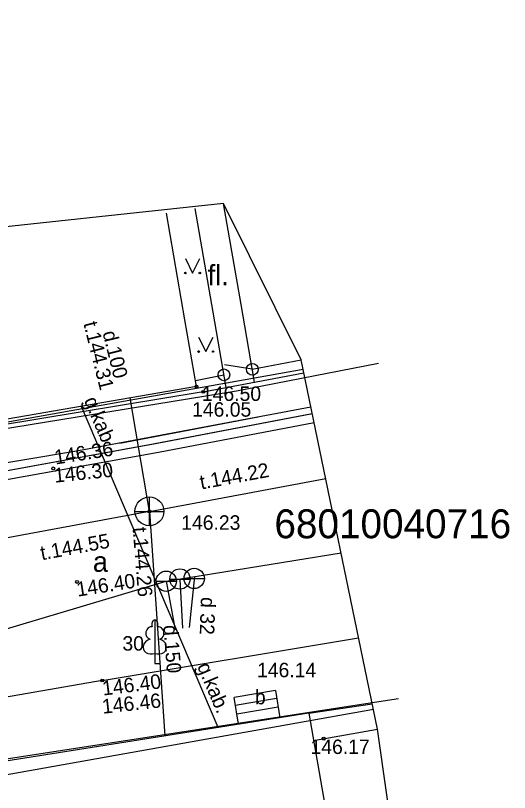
# Model space of a CAD drawing. Extents: x 728710 to 728960, y 272811 to 273475.
# Drawn here: x 728853.49 to 728870.56, y 272956.75 to 272983.61 of the extents above; entities that cross this region are included whole.
import ezdxf

# ---------------------------------------------------------------- set-up
doc = ezdxf.new("R2010")
doc.units = 0
for name, color, linetype in [('GEOD_ELEM_####_TKST_#', 7, 'Continuous'), ('Level 17', 7, 'Continuous'), ('Level 23', 7, 'Continuous'), ('Level 27', 7, 'Continuous'), ('Level 29', 7, 'Continuous'), ('Level 3', 7, 'Continuous'), ('Level 36', 7, 'Continuous'), ('Level 38', 7, 'Continuous'), ('Level 39', 7, 'Continuous'), ('Level 4', 7, 'Continuous'), ('Level 43', 7, 'Continuous'), ('Level 48', 7, 'Continuous'), ('Level 50', 7, 'Continuous'), ('Level 55', 7, 'Continuous'), ('Level 56', 7, 'Continuous'), ('Level 57', 7, 'Continuous'), ('Level 58', 7, 'Continuous'), ('Level 60', 7, 'Continuous'), ('Level 9', 7, 'Continuous'), ('RAMI_UZMR_####_####_#', 7, 'Continuous'), ('RELJ_ELEM_####_####_#', 7, 'Continuous'), ('RELJ_NOGA_####_####_#', 7, 'Continuous'), ('ROBZ_ELEM_####_####_#', 7, 'Continuous'), ('ROBZ_KADS_####_TKST_#', 7, 'Continuous'), ('ROBZ_UZMR_####_####_#', 7, 'Continuous'), ('SAKT_VADV_PKAB_TKST_#', 7, 'Continuous'), ('TERT_ELEM_####_####_#', 7, 'Continuous'), ('TERT_KONT_####_####_#', 7, 'Continuous')]:
    doc.layers.add(name, color=color, linetype=linetype)

msp = doc.modelspace()

# ---------------------------------------------------------------- linework, layer by layer
at = {"layer": 'GEOD_ELEM_####_TKST_#'}
msp.add_lwpolyline([(728834.651, 272965.281), (728835.049, 272963.886), (728848.214, 272966.974), (728858.246, 272968.805), (728863.75, 272969.856)], dxfattribs=at)
at = {"layer": 'Level 17'}
for p, q in [((728858.701, 272964.056), (728864.744, 272965.033)), ((728859.176, 272964.133), (728859.261, 272962.428)), ((728859.675, 272964.214), (728859.492, 272962.461)), ((728838.727, 272958.097), (728858.701, 272964.056)), ((728858.701, 272964.056), (728859.014, 272962.38))]:
    msp.add_line(p, q, dxfattribs=at)
at = {"layer": 'Level 23'}
for points in [[(728858.12, 272966.472), (728857.451, 272970.391)], [(728858.12, 272966.472), (728864.213, 272967.607)], [(728858.12, 272966.472), (728840.671, 272963.226), (728823.226, 272959.486)], [(728858.12, 272966.472), (728858.659, 272958.707)]]:
    msp.add_lwpolyline(points, dxfattribs=at)
at = {"layer": 'Level 27'}
for points in [[(728861.676, 272971.382), (728863.367, 272971.714)], [(728859.713, 272970.998), (728860.694, 272971.19)], [(728863.791, 272958.552), (728865.999, 272958.94)]]:
    msp.add_lwpolyline(points, dxfattribs=at)
at = {"layer": 'Level 29'}
for p, q in [((728858.12, 272965.972), (728858.12, 272966.972)), ((728857.62, 272966.472), (728858.62, 272966.472))]:
    msp.add_line(p, q, dxfattribs=at)
msp.add_circle((728858.12, 272966.472), 0.5, dxfattribs=at)
at = {"layer": 'Level 3'}
for p, q in [((728859.35, 272973.091), (728858.711, 272976.774)), ((728859.749, 272970.788), (728859.35, 272973.091)), ((728859.749, 272970.788), (728844.885, 272968.22)), ((728863.627, 272959.495), (728846.257, 272956.74)), ((728863.627, 272959.495), (728864.872, 272952.33))]:
    msp.add_line(p, q, dxfattribs=at)
at = {"layer": 'Level 36'}
msp.add_lwpolyline([(728857.093, 272968.829), (728861.884, 272969.733)], dxfattribs=at)
at = {"layer": 'Level 38'}
msp.add_line((728856.492, 272960.623), (728865.348, 272962.1), dxfattribs=at)
at = {"layer": 'Level 39'}
for p, q in [((728858.824, 272964.133), (728859.527, 272964.133)), ((728859.175, 272964.133), (728859.175, 272964.134)), ((728859.318, 272964.152), (728860.02, 272964.152)), ((728859.668, 272964.152), (728859.668, 272964.153)), ((728858.35, 272964.056), (728859.053, 272964.056)), ((728858.7, 272964.056), (728858.7, 272964.057))]:
    msp.add_line(p, q, dxfattribs=at)
for centre in [(728858.701, 272964.056), (728859.176, 272964.133), (728859.669, 272964.152)]:
    msp.add_circle(centre, 0.351, dxfattribs=at)
at = {"layer": 'Level 4'}
for p, q in [((728861.287, 272973.624), (728860.682, 272977.116)), ((728860.318, 272973.357), (728859.696, 272976.945)), ((728861.753, 272970.938), (728861.287, 272973.624)), ((728860.77, 272970.751), (728860.318, 272973.357)), ((728859.98, 272970.601), (728863.46, 272971.263)), ((728859.98, 272970.601), (728844.615, 272968.066)), ((728858.44, 272968.517), (728863.815, 272969.539)), ((728863.627, 272959.495), (728865.818, 272959.821))]:
    msp.add_line(p, q, dxfattribs=at)
for points in [[(728843.797, 272965.94), (728844.724, 272966.05), (728858.44, 272968.517)], [(728856.484, 272960.622), (728845.294, 272958.672), (728844.766, 272958.358), (728844.393, 272957.882), (728844.309, 272957.202), (728844.514, 272955.94), (728847.548, 272936.925), (728849.888, 272920.816), (728857.475, 272869.863), (728857.811, 272869.575)]]:
    msp.add_lwpolyline(points, dxfattribs=at)
at = {"layer": 'Level 43'}
msp.add_line((728861.676, 272971.382), (728860.714, 272971.538), dxfattribs=at)
for centre in [(728860.694, 272971.19), (728861.676, 272971.382)]:
    msp.add_circle(centre, 0.202, dxfattribs=at)
at = {"layer": 'Level 48'}
for centre in [(728859.749, 272970.788), (728859.98, 272970.601), (728854.799, 272967.957), (728858.12, 272966.472), (728855.621, 272964.031), (728856.492, 272960.623), (728864.143, 272958.614)]:
    msp.add_circle(centre, 0.05, dxfattribs=at)
at = {"layer": 'Level 9'}
for p, q in [((728862.473, 272960.277), (728861.045, 272960.038)), ((728862.473, 272960.277), (728862.63, 272959.337)), ((728861.2, 272959.11), (728861.045, 272960.038)), ((728861.089, 272959.774), (728862.517, 272960.013)), ((728861.139, 272959.477), (728862.567, 272959.716))]:
    msp.add_line(p, q, dxfattribs=at)
at = {"layer": 'RAMI_UZMR_####_####_#'}
for points in [[(728862.157, 272893.095), (728861.3, 272900.225), (728860.555, 272913.018), (728859.353, 272922.664), (728857.836, 272933.151), (728857.298, 272939.138), (728865.025, 272943.82), (728867.908, 272945.567), (728865.999, 272958.94), (728863.367, 272971.714), (728860.682, 272977.116), (728851.003, 272976.08), (728851.179, 272982.093), (728851.003, 272989.484), (728862.411, 272996.126), (728865.099, 273006.046), (728863.87, 273011.218), (728860.116, 273016.786), (728848.126, 273018.981), (728842.745, 273067.512)], [(728860.499, 272958.999), (728855.774, 272970.101)]]:
    msp.add_lwpolyline(points, dxfattribs=at)
at = {"layer": 'RELJ_ELEM_####_####_#'}
msp.add_lwpolyline([(728834.432, 272965.54), (728834.651, 272965.281), (728835, 272964.019), (728835.049, 272963.886), (728848.214, 272966.974), (728858.392, 272968.826), (728863.751, 272969.849)], dxfattribs=at)
at = {"layer": 'ROBZ_ELEM_####_####_#'}
for points in [[(728863.436, 272971.38), (728845.254, 272968.134)], [(728865.859, 272959.623), (728847.05, 272956.265)]]:
    msp.add_lwpolyline(points, dxfattribs=at)
at = {"layer": 'ROBZ_UZMR_####_####_#'}
for p, q in [((728866.031, 272971.586), (728861.124, 272970.623)), ((728861.124, 272970.623), (728846.098, 272968.178)), ((728846.285, 272956.862), (728866.726, 272960.006))]:
    msp.add_line(p, q, dxfattribs=at)
at = {"layer": 'TERT_ELEM_####_####_#'}
msp.add_lwpolyline([(728863.704, 272970.076), (728855.675, 272968.562), (728849.54, 272967.534), (728843.934, 272966.472)], dxfattribs=at)
at = {"layer": 'TERT_KONT_####_####_#'}
for p, q in [((728859.365, 272975.209), (728859.615, 272974.709)), ((728859.615, 272974.709), (728859.865, 272975.209)), ((728859.822, 272972.496), (728860.072, 272971.996)), ((728860.072, 272971.996), (728860.322, 272972.496)), ((728858.308, 272961.56), (728858.308, 272961.213)), ((728858.308, 272961.213), (728858.508, 272961.213))]:
    msp.add_line(p, q, dxfattribs=at)
for points in [[(728858.308, 272962.713), (728858.308, 272961.56)], [(728858.398, 272962.481), (728858.397, 272962.482)]]:
    msp.add_lwpolyline(points, dxfattribs=at)
for centre, radius in [((728859.364, 272974.709), 0.028), ((728859.864, 272974.709), 0.0263), ((728859.822, 272971.995), 0.028), ((728860.322, 272971.995), 0.0263)]:
    msp.add_circle(centre, radius, dxfattribs=at)
for centre, major_axis, ratio, start_param, end_param in [((728858.308, 272962.563), (0, -0.15), 0.707107, 3.14537, 5.287485), ((728858.308, 272962.563), (0, -0.15), 0.707107, 0.995701, 3.137816), ((728858.18, 272962.268), (-0.039, -0.212), 0.861323, 3.141593, 6.283185), ((728858.436, 272962.268), (0.039, -0.212), 0.861323, 0, 3.141593), ((728858.218, 272961.806), (0.307, 0.095), 0.814445, 1.570796, 4.752015), ((728858.398, 272961.806), (-0.307, 0.095), 0.814445, 1.531171, 4.712389)]:
    msp.add_ellipse(centre, major_axis=major_axis, ratio=ratio, start_param=start_param, end_param=end_param, dxfattribs=at)

# ---------------------------------------------------------------- texts
at = {"layer": 'Level 50'}
msp.add_text('b', height=0.5, dxfattribs=at).set_placement((728861.766, 272959.801))
at = {"layer": 'Level 55'}
msp.add_text('d 32', height=0.5, rotation=268.1012, dxfattribs=at).set_placement((728859.902, 272963.514))
at = {"layer": 'Level 56'}
msp.add_text(' 146.23', height=0.5, dxfattribs=at).set_placement((728859.034, 272965.835))
at = {"layer": 'Level 57'}
for s, p in [(' 146.50', (728859.749, 272970.288)), (' 146.05', (728859.409, 272969.744)), (' 146.14', (728861.653, 272960.737)), (' 146.17', (728863.502, 272958.084))]:
    msp.add_text(s, height=0.5, dxfattribs=at).set_placement(p)
for s, rotation, p in [('146.36', 8.8461, (728854.876, 272968.089)), ('146.30', 5.9478, (728854.851, 272967.46)), ('146.40', 8.865, (728855.641, 272963.522)), ('146.40', 7.2157, (728856.522, 272960.102)), ('146.46', 6.2148, (728856.511, 272959.474))]:
    msp.add_text(s, height=0.5, rotation=rotation, dxfattribs=at).set_placement(p)
at = {"layer": 'Level 58'}
for s, p in [('fl.', (728860.133, 272974.287)), ('a', (728856.167, 272964.381))]:
    msp.add_text(s, height=0.7, dxfattribs=at).set_placement(p)
at = {"layer": 'Level 60'}
for s, rotation, p in [('t.144.31', 283.983, (728855.836, 272972.968)), ('d.100', 283.983, (728856.496, 272972.65)), ('t.144.22', 10.548, (728859.911, 272967.225)), ('t.144.26', 274.595, (728857.539, 272965.908)), ('t.144.55', 10.538, (728854.402, 272964.779)), ('d.150', 274.595, (728858.598, 272962.525))]:
    msp.add_text(s, height=0.5, rotation=rotation, dxfattribs=at).set_placement(p)
at = {"layer": 'RELJ_NOGA_####_####_#'}
msp.add_text('30', height=0.5, dxfattribs=at).set_placement((728857.188, 272961.658))
at = {"layer": 'ROBZ_KADS_####_TKST_#'}
msp.add_text('68010040716', height=1, dxfattribs=at).set_placement((728862.44, 272965.541))
at = {"layer": 'SAKT_VADV_PKAB_TKST_#'}
for p in [(728855.849, 272970.309), (728859.759, 272961.12)]:
    msp.add_text('g.kab.', height=0.5, rotation=293.0537, dxfattribs=at).set_placement(p)

doc.saveas('drawing.dxf')
